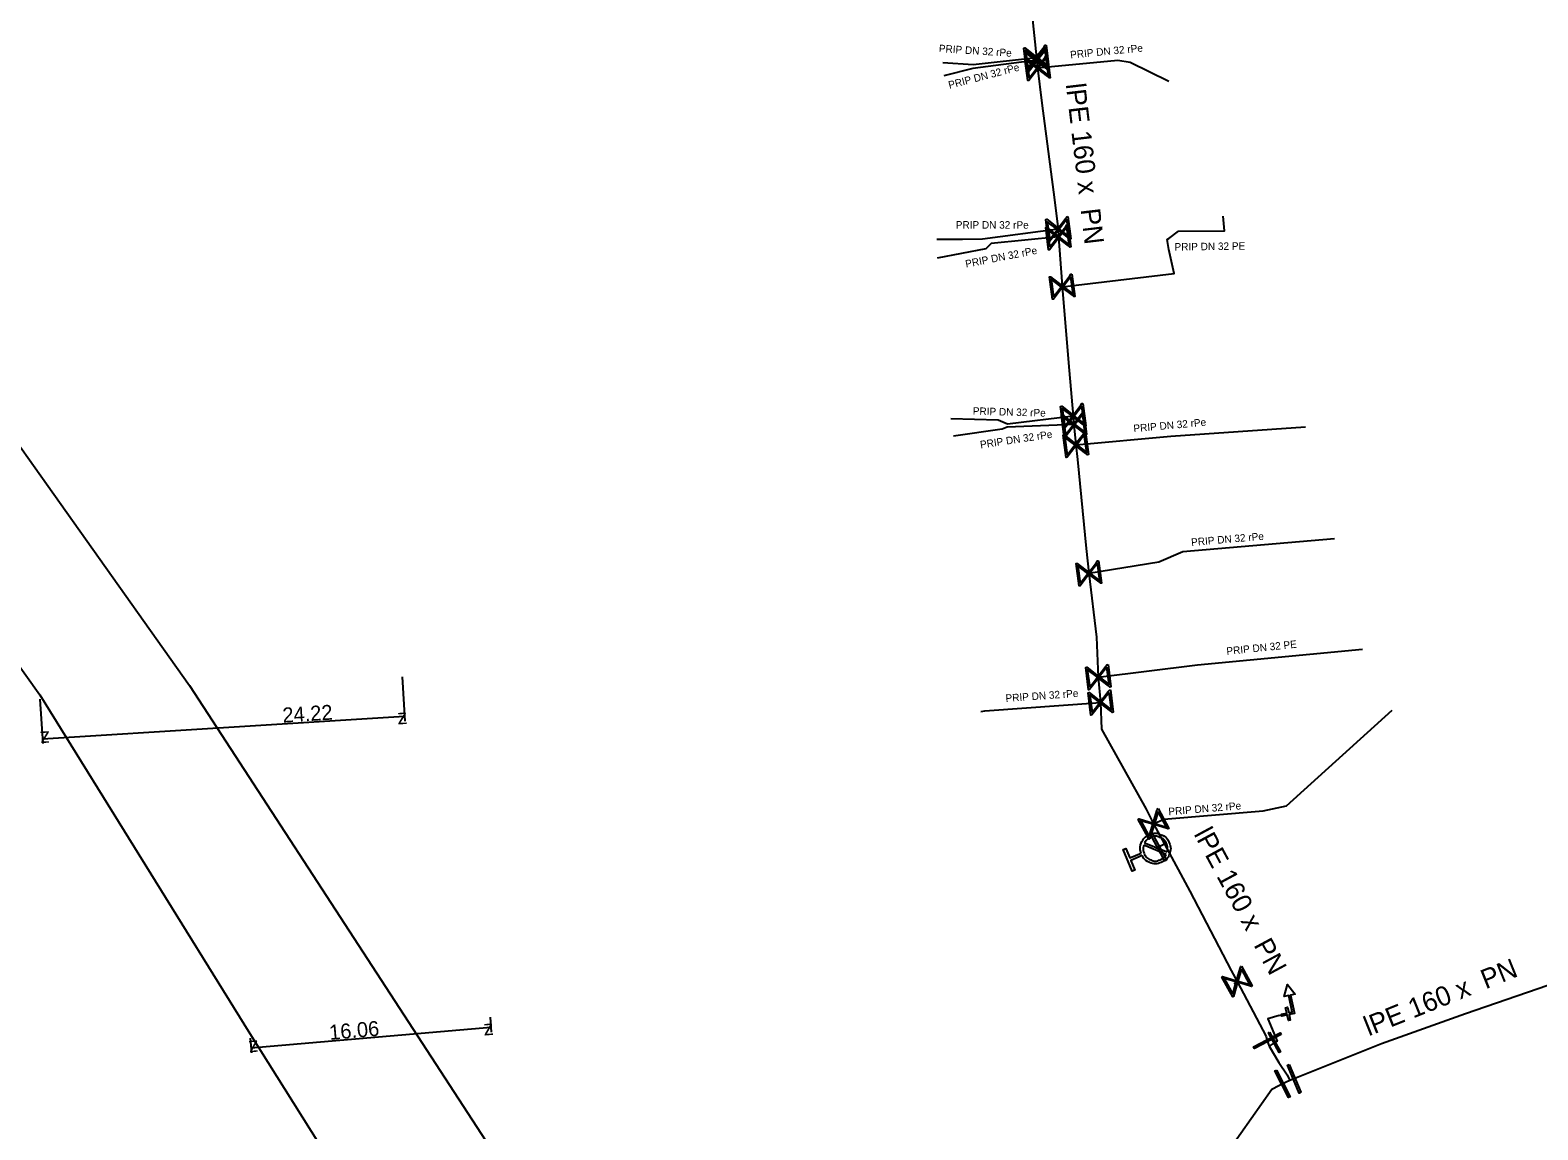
# Model space of a CAD drawing. Extents: x -643842 to -636370, y -1119190 to -1110210.
# Drawn here: x -641066.3 to -640965.7, y -1114718.7 to -1114645.4 of the extents above; entities that cross this region are included whole.
import ezdxf

# ---------------------------------------------------------------- set-up
doc = ezdxf.new("R2010")
doc.units = 0
for name, color, linetype in [('22', 7, 'Continuous'), ('Default', 7, 'Continuous'), ('Level 10', 7, 'Continuous'), ('Level 16', 7, 'Continuous'), ('Level 20', 7, 'Continuous'), ('Level 21', 7, 'Continuous'), ('Level 23', 7, 'Continuous'), ('Level 33', 7, 'Continuous')]:
    doc.layers.add(name, color=color, linetype=linetype)

msp = doc.modelspace()

# ---------------------------------------------------------------- linework, layer by layer
at = {"layer": 'Default'}
for points in [[(-640992.2, -1114700.27), (-640992.32, -1114699.93), (-640992.18, -1114699.59), (-640992.02, -1114699.21), (-640991.64, -1114699.05), (-640991.25, -1114698.89), (-640990.87, -1114699.04), (-640990.49, -1114699.2), (-640990.33, -1114699.58), (-640990.17, -1114699.96), (-640990.32, -1114700.35), (-640990.48, -1114700.73), (-640990.86, -1114700.89), (-640991.24, -1114701.05), (-640991.63, -1114700.9), (-640991.97, -1114700.76), (-640992.13, -1114700.44)], [(-640992.03, -1114699.75), (-640992.11, -1114700.02), (-640992, -1114700.29), (-640991.87, -1114700.6), (-640991.56, -1114700.73), (-640991.25, -1114700.85), (-640990.94, -1114700.72), (-640990.67, -1114700.61), (-640990.53, -1114700.36)], [(-640990.47, -1114700.19), (-640990.39, -1114699.92), (-640990.5, -1114699.66), (-640990.63, -1114699.35), (-640990.94, -1114699.22), (-640991.26, -1114699.09), (-640991.57, -1114699.22), (-640991.83, -1114699.34), (-640991.97, -1114699.58)]]:
    msp.add_open_spline(points, degree=3, dxfattribs=at)
at = {"layer": 'Level 10'}
for points in [[(-641041.51, -1114688.5), (-641041.33, -1114691.46)], [(-641065.68, -1114690), (-641065.5, -1114692.96)], [(-641041.35, -1114691.16), (-641065.52, -1114692.66)], [(-641035.6, -1114711.91), (-641051.6, -1114713.29)], [(-641035.65, -1114711.23), (-641035.57, -1114712.21)], [(-641051.65, -1114712.61), (-641051.57, -1114713.59)]]:
    msp.add_lwpolyline(points, dxfattribs=at)
at = {"layer": 'Level 16'}
for points in [[(-640998.54, -1114646.36), (-640998.35, -1114647.85), (-640998.42, -1114647.86), (-640998.51, -1114647.77), (-640999.18, -1114647.26), (-640999.77, -1114648.03), (-640999.84, -1114648.04), (-641000.03, -1114646.55), (-640999.96, -1114646.54), (-640999.2, -1114647.14), (-640998.68, -1114646.47), (-640998.61, -1114646.37), (-640998.54, -1114646.36)], [(-640998.52, -1114646.53), (-640998.33, -1114648.02), (-640998.39, -1114648.03), (-640998.49, -1114647.95), (-640999.16, -1114647.44), (-640999.75, -1114648.21), (-640999.82, -1114648.21), (-641000.01, -1114646.73), (-640999.94, -1114646.72), (-640999.18, -1114647.31), (-640998.66, -1114646.65), (-640998.59, -1114646.54), (-640998.52, -1114646.53)], [(-640998.62, -1114646.53), (-640999.13, -1114647.19), (-640998.46, -1114647.7), (-640998.62, -1114646.53)], [(-640998.46, -1114647.04), (-640998.27, -1114648.53), (-640998.33, -1114648.54), (-640998.43, -1114648.46), (-640999.1, -1114647.95), (-640999.69, -1114648.72), (-640999.76, -1114648.72), (-640999.95, -1114647.24), (-640999.88, -1114647.23), (-640999.11, -1114647.82), (-640998.6, -1114647.16), (-640998.53, -1114647.05), (-640998.46, -1114647.04)], [(-640999.76, -1114647.88), (-640999.25, -1114647.21), (-640999.92, -1114646.7), (-640999.76, -1114647.88)], [(-640999.74, -1114648.05), (-640999.23, -1114647.38), (-640999.9, -1114646.87), (-640999.74, -1114648.05)], [(-640999.68, -1114648.56), (-640999.17, -1114647.89), (-640999.83, -1114647.38), (-640999.68, -1114648.56)], [(-640998.59, -1114646.7), (-640999.11, -1114647.37), (-640998.44, -1114647.88), (-640998.59, -1114646.7)], [(-640998.53, -1114647.21), (-640999.04, -1114647.88), (-640998.38, -1114648.39), (-640998.53, -1114647.21)], [(-640997.08, -1114657.8), (-640996.89, -1114659.29), (-640996.96, -1114659.3), (-640997.05, -1114659.21), (-640997.72, -1114658.7), (-640998.31, -1114659.47), (-640998.38, -1114659.48), (-640998.57, -1114657.99), (-640998.5, -1114657.98), (-640997.74, -1114658.58), (-640997.22, -1114657.91), (-640997.15, -1114657.81), (-640997.08, -1114657.8)], [(-640997.08, -1114658.34), (-640996.89, -1114659.82), (-640996.96, -1114659.83), (-640997.05, -1114659.75), (-640997.72, -1114659.24), (-640998.31, -1114660.01), (-640998.38, -1114660.02), (-640998.57, -1114658.53), (-640998.5, -1114658.52), (-640997.74, -1114659.11), (-640997.22, -1114658.45), (-640997.15, -1114658.34), (-640997.08, -1114658.34)], [(-640998.3, -1114659.32), (-640997.79, -1114658.65), (-640998.46, -1114658.14), (-640998.3, -1114659.32)], [(-640997.16, -1114657.97), (-640997.67, -1114658.63), (-640997, -1114659.14), (-640997.16, -1114657.97)], [(-640997.16, -1114658.5), (-640997.67, -1114659.17), (-640997, -1114659.68), (-640997.16, -1114658.5)], [(-640998.3, -1114659.85), (-640997.79, -1114659.18), (-640998.46, -1114658.67), (-640998.3, -1114659.85)], [(-640996.82, -1114661.64), (-640996.63, -1114663.13), (-640996.7, -1114663.14), (-640996.79, -1114663.05), (-640997.46, -1114662.54), (-640998.05, -1114663.31), (-640998.12, -1114663.32), (-640998.31, -1114661.83), (-640998.24, -1114661.82), (-640997.48, -1114662.42), (-640996.96, -1114661.75), (-640996.89, -1114661.65), (-640996.82, -1114661.64)], [(-640998.04, -1114663.16), (-640997.53, -1114662.49), (-640998.2, -1114661.98), (-640998.04, -1114663.16)], [(-640996.9, -1114661.81), (-640997.41, -1114662.47), (-640996.74, -1114662.98), (-640996.9, -1114661.81)], [(-640996.08, -1114670.27), (-640995.89, -1114671.76), (-640995.96, -1114671.77), (-640996.05, -1114671.69), (-640996.72, -1114671.18), (-640997.31, -1114671.94), (-640997.38, -1114671.95), (-640997.57, -1114670.47), (-640997.5, -1114670.46), (-640996.74, -1114671.05), (-640996.22, -1114670.39), (-640996.15, -1114670.28), (-640996.08, -1114670.27)], [(-640997.3, -1114671.79), (-640996.79, -1114671.12), (-640997.46, -1114670.61), (-640997.3, -1114671.79)], [(-640996.16, -1114670.44), (-640996.67, -1114671.11), (-640996, -1114671.62), (-640996.16, -1114670.44)], [(-640996.03, -1114670.84), (-640995.84, -1114672.33), (-640995.9, -1114672.34), (-640996, -1114672.26), (-640996.67, -1114671.75), (-640997.26, -1114672.52), (-640997.33, -1114672.52), (-640997.52, -1114671.04), (-640997.45, -1114671.03), (-640996.69, -1114671.62), (-640996.17, -1114670.96), (-640996.1, -1114670.85), (-640996.03, -1114670.84)], [(-640997.25, -1114672.36), (-640996.74, -1114671.69), (-640997.41, -1114671.18), (-640997.25, -1114672.36)], [(-640996.1, -1114671.01), (-640996.62, -1114671.68), (-640995.95, -1114672.19), (-640996.1, -1114671.01)], [(-640995.91, -1114672.19), (-640995.72, -1114673.68), (-640995.79, -1114673.69), (-640995.88, -1114673.6), (-640996.55, -1114673.09), (-640997.14, -1114673.86), (-640997.21, -1114673.87), (-640997.4, -1114672.38), (-640997.33, -1114672.37), (-640996.57, -1114672.97), (-640996.05, -1114672.3), (-640995.98, -1114672.2), (-640995.91, -1114672.19)], [(-640997.13, -1114673.71), (-640996.62, -1114673.04), (-640997.29, -1114672.53), (-640997.13, -1114673.71)], [(-640995.99, -1114672.36), (-640996.5, -1114673.02), (-640995.83, -1114673.53), (-640995.99, -1114672.36)], [(-640995.04, -1114680.76), (-640994.85, -1114682.25), (-640994.92, -1114682.26), (-640995.01, -1114682.17), (-640995.68, -1114681.66), (-640996.27, -1114682.43), (-640996.34, -1114682.44), (-640996.53, -1114680.95), (-640996.46, -1114680.94), (-640995.7, -1114681.54), (-640995.18, -1114680.87), (-640995.11, -1114680.77), (-640995.04, -1114680.76)], [(-640996.26, -1114682.28), (-640995.75, -1114681.61), (-640996.42, -1114681.1), (-640996.26, -1114682.28)], [(-640995.12, -1114680.93), (-640995.63, -1114681.59), (-640994.96, -1114682.1), (-640995.12, -1114680.93)], [(-640994.41, -1114687.69), (-640994.22, -1114689.18), (-640994.29, -1114689.19), (-640994.38, -1114689.1), (-640995.05, -1114688.59), (-640995.64, -1114689.36), (-640995.71, -1114689.37), (-640995.9, -1114687.88), (-640995.83, -1114687.87), (-640995.07, -1114688.47), (-640994.55, -1114687.8), (-640994.48, -1114687.7), (-640994.41, -1114687.69)], [(-640995.63, -1114689.21), (-640995.12, -1114688.54), (-640995.79, -1114688.03), (-640995.63, -1114689.21)], [(-640994.49, -1114687.86), (-640995, -1114688.52), (-640994.33, -1114689.03), (-640994.49, -1114687.86)], [(-640994.25, -1114689.38), (-640994.06, -1114690.87), (-640994.13, -1114690.88), (-640994.22, -1114690.79), (-640994.89, -1114690.28), (-640995.48, -1114691.05), (-640995.55, -1114691.06), (-640995.74, -1114689.57), (-640995.67, -1114689.56), (-640994.91, -1114690.16), (-640994.39, -1114689.49), (-640994.32, -1114689.39), (-640994.25, -1114689.38)], [(-640995.47, -1114690.9), (-640994.96, -1114690.23), (-640995.63, -1114689.72), (-640995.47, -1114690.9)], [(-640994.33, -1114689.55), (-640994.84, -1114690.21), (-640994.17, -1114690.72), (-640994.33, -1114689.55)], [(-640991.07, -1114697.3), (-640990.35, -1114698.62), (-640990.41, -1114698.66), (-640990.53, -1114698.61), (-640991.34, -1114698.37), (-640991.62, -1114699.3), (-640991.67, -1114699.34), (-640992.39, -1114698.02), (-640992.33, -1114697.98), (-640991.4, -1114698.27), (-640991.16, -1114697.46), (-640991.12, -1114697.34), (-640991.07, -1114697.3)], [(-640991.07, -1114697.49), (-640991.31, -1114698.29), (-640990.51, -1114698.53), (-640991.07, -1114697.49)], [(-640991.66, -1114699.16), (-640991.42, -1114698.35), (-640992.23, -1114698.11), (-640991.66, -1114699.16)], [(-640990.61, -1114700.78), (-640991.58, -1114699.02), (-640991.47, -1114698.96), (-640990.5, -1114700.72), (-640990.61, -1114700.78)], [(-640985.51, -1114707.82), (-640984.78, -1114709.13), (-640984.84, -1114709.17), (-640984.96, -1114709.13), (-640985.77, -1114708.89), (-640986.04, -1114709.83), (-640986.09, -1114709.86), (-640986.82, -1114708.55), (-640986.76, -1114708.51), (-640985.83, -1114708.79), (-640985.6, -1114707.98), (-640985.56, -1114707.85), (-640985.51, -1114707.82)], [(-640986.09, -1114709.68), (-640985.85, -1114708.87), (-640986.66, -1114708.64), (-640986.09, -1114709.68)], [(-640985.51, -1114708), (-640985.74, -1114708.81), (-640984.94, -1114709.04), (-640985.51, -1114708)], [(-640982.86, -1114712.38), (-640984.64, -1114713.31), (-640984.7, -1114713.2), (-640982.92, -1114712.27), (-640982.86, -1114712.38)], [(-640983.63, -1114712.22), (-640982.9, -1114713.53), (-640982.99, -1114713.58), (-640983.71, -1114712.27), (-640983.63, -1114712.22)], [(-640983.16, -1114714.75), (-640982.25, -1114716.53), (-640982.36, -1114716.59), (-640983.27, -1114714.81), (-640983.16, -1114714.75)], [(-640982.32, -1114714.38), (-640981.54, -1114716.23), (-640981.66, -1114716.28), (-640982.44, -1114714.43), (-640982.32, -1114714.38)]]:
    msp.add_lwpolyline(points, dxfattribs=at)
at = {"layer": 'Level 21'}
for points in [[(-640999.49, -1114644.23), (-640999.19, -1114647.2), (-640999.17, -1114647.37), (-640999.11, -1114647.88), (-640998.83, -1114650.23), (-640998.05, -1114656.18), (-640997.73, -1114658.64), (-640997.72, -1114659.15), (-640997.49, -1114662.12), (-640997.47, -1114662.48), (-640997, -1114668.07), (-640996.73, -1114671.11), (-640996.68, -1114671.68), (-640996.56, -1114673.03), (-640996.45, -1114674.01), (-640995.87, -1114679.95), (-640995.69, -1114681.6), (-640995.18, -1114685.87), (-640995.06, -1114688.53), (-640994.9, -1114690.22), (-640994.84, -1114692.01), (-640991.87, -1114697.33), (-640991.37, -1114698.32), (-640990.65, -1114699.68), (-640988.96, -1114702.81), (-640986.2, -1114708.1), (-640985.8, -1114708.84), (-640983.86, -1114712.52), (-640983.78, -1114712.79), (-640983.65, -1114713.15), (-640983.01, -1114714.24), (-640982.46, -1114715.07), (-640982.27, -1114715.45)], [(-641077.68, -1114658.12), (-641055.7, -1114689.08), (-641027.09, -1114733.04), (-641024.15, -1114737.88), (-641021.42, -1114748.25), (-641013.95, -1114775.65), (-641011.48, -1114784.72), (-641005.25, -1114807.26), (-640997.29, -1114832.97), (-640988.83, -1114861.33), (-640973.29, -1114910.93), (-640959.26, -1114916.2), (-640912.22, -1114930.89), (-640899.63, -1114934.51), (-640857.11, -1114948.26)], [(-641085.81, -1114661.49), (-641065.7, -1114689.7), (-641051.68, -1114712.31), (-641035.9, -1114737.41), (-641033.61, -1114744.59), (-641026.7, -1114760.49), (-641021.12, -1114776.57), (-641016.52, -1114788.82), (-641010.79, -1114809.73), (-641003, -1114834.87), (-641001.64, -1114840.44), (-640992.94, -1114861.78), (-640973.39, -1114916.06), (-640960.29, -1114920), (-640913.58, -1114933.88), (-640900.91, -1114937.08), (-640731.32, -1114995.57), (-640701.28, -1114995.57)], [(-640962.85, -1114708.32), (-640965.05, -1114709.11), (-640970.55, -1114710.99), (-640976.17, -1114713), (-640982.27, -1114715.45)], [(-640982.82, -1114711.12), (-640982.98, -1114711.11), (-640983.75, -1114711.32), (-640983.13, -1114712.81), (-640983.24, -1114712.88), (-640983.31, -1114712.91), (-640983.38, -1114712.97), (-640983.65, -1114713.15)], [(-640982.27, -1114715.45), (-640982.76, -1114715.67), (-640983, -1114715.81), (-640983.48, -1114716.05), (-640986.92, -1114720.93), (-640990.18, -1114725.71), (-640990.4, -1114726.16), (-640991.29, -1114729.42), (-640992.23, -1114735.28), (-640993.04, -1114741.2), (-640993.71, -1114747.19), (-640996.09, -1114749.41)]]:
    msp.add_lwpolyline(points, dxfattribs=at)
at = {"layer": 'Level 23'}
for points in [[(-640999.19, -1114647.2), (-641003.4, -1114647.67), (-641005.43, -1114647.54)], [(-640999.17, -1114647.37), (-641003.43, -1114647.91), (-641005.36, -1114648.41)], [(-640999.11, -1114647.88), (-640993.76, -1114647.37), (-640992.93, -1114647.49), (-640990.35, -1114648.76)], [(-640997.47, -1114662.48), (-640989.99, -1114661.59), (-640990.34, -1114659.99), (-640990.47, -1114659.32), (-640990.34, -1114659.26), (-640989.71, -1114658.78), (-640986.64, -1114658.74), (-640986.73, -1114657.76)], [(-640997.73, -1114658.64), (-641002.79, -1114659.31), (-641004.11, -1114659.32), (-641005.84, -1114659.32)], [(-640997.72, -1114659.15), (-641002.21, -1114659.59), (-641002.57, -1114659.95), (-641005.8, -1114660.58)], [(-640996.73, -1114671.11), (-641001.11, -1114671.65), (-641001.73, -1114671.38), (-641004.89, -1114671.3)], [(-640996.68, -1114671.68), (-641001.13, -1114671.85), (-641001.47, -1114671.98), (-641004.71, -1114672.46)], [(-640996.56, -1114673.03), (-640990.22, -1114672.46), (-640981.24, -1114671.83)], [(-640995.69, -1114681.6), (-640991.02, -1114680.83), (-640989.41, -1114680.14), (-640979.3, -1114679.27)], [(-640995.06, -1114688.53), (-640988.44, -1114687.72), (-640977.43, -1114686.66)], [(-641002.9, -1114690.83), (-641002.64, -1114690.77), (-640994.9, -1114690.22)], [(-640991.37, -1114698.32), (-640990.68, -1114698), (-640984.05, -1114697.45), (-640982.5, -1114697.12), (-640975.44, -1114690.74)], [(-640990.65, -1114699.68), (-640991.04, -1114699.87), (-640991.25, -1114699.97)], [(-640986, -1114708.99), (-640985.8, -1114708.84)]]:
    msp.add_lwpolyline(points, dxfattribs=at)
at = {"layer": 'Level 33'}
for points in [[(-640990.53, -1114700.36), (-640992.03, -1114699.75)], [(-640991.97, -1114699.58), (-640990.47, -1114700.19)], [(-640992.13, -1114700.44), (-640992.89, -1114700.76), (-640992.62, -1114701.4), (-640992.79, -1114701.47), (-640993.4, -1114700.03), (-640993.23, -1114699.96), (-640992.96, -1114700.59), (-640992.2, -1114700.27)], [(-640982.35, -1114710.92), (-640982.11, -1114710.87), (-640982.35, -1114709.77), (-640982.65, -1114709.84), (-640982.44, -1114709.03), (-640981.92, -1114709.68), (-640982.23, -1114709.75), (-640981.96, -1114710.97), (-640982.33, -1114711.05), (-640982.25, -1114711.41), (-640982.37, -1114711.44), (-640982.45, -1114711.07), (-640982.81, -1114711.15), (-640982.84, -1114711.03), (-640982.48, -1114710.95), (-640982.56, -1114710.59), (-640982.43, -1114710.56), (-640982.35, -1114710.92)]]:
    msp.add_lwpolyline(points, dxfattribs=at)

# ---------------------------------------------------------------- texts
at = {"layer": '22'}
for s, rotation, p in [('PRIP DN 32 rPe', 356.2814, (-641005.71, -1114646.82)), ('PRIP DN 32 rPe', 5.4888, (-640996.91, -1114647.25)), ('PRIP DN 32 rPe', 14.6499, (-641004.99, -1114649.28)), ('PRIP DN 32 rPe', 359.9244, (-641004.57, -1114658.6)), ('PRIP DN 32 PE', 0.7651, (-640989.97, -1114660.07)), ('PRIP DN 32 rPe', 11.023, (-641003.88, -1114661.21)), ('PRIP DN 32 rPe', 358.4613, (-641003.44, -1114671.02)), ('PRIP DN 32 rPe', 5.1374, (-640992.69, -1114672.19)), ('PRIP DN 32 rPe', 8.484, (-641002.91, -1114673.27)), ('PRIP DN 32 rPe', 4.8954, (-640988.84, -1114679.78)), ('PRIP DN 32 PE', 5.913, (-640986.48, -1114687.05)), ('PRIP DN 32 rPe', 4.0646, (-641001.23, -1114690.19)), ('PRIP DN 32 rPe', 4.7422, (-640990.36, -1114697.75))]:
    msp.add_text(s, height=0.5, rotation=rotation, dxfattribs=at).set_placement(p)
at = {"layer": 'Level 10'}
for s, rotation, p in [('24.22', 3.5484, (-641049.47, -1114691.57)), ('z', 3.5484, (-641041.81, -1114691.69)), ('z', 183.5484, (-641065.05, -1114692.13)), ('16.06', 4.9189, (-641046.34, -1114712.74)), ('z', 4.9189, (-641036.05, -1114712.45)), ('z', 184.9189, (-641051.14, -1114712.75))]:
    msp.add_text(s, height=1, rotation=rotation, dxfattribs=at).set_placement(p)
at = {"layer": 'Level 20'}
for rotation, p in [(276.758, (-640997.23, -1114648.97)), (298.3662, (-640988.71, -1114699)), (21.8823, (-640977.01, -1114712.5))]:
    msp.add_text('lPE 160 x  PN ', height=1.3, rotation=rotation, dxfattribs=at).set_placement(p)

doc.saveas('drawing.dxf')
